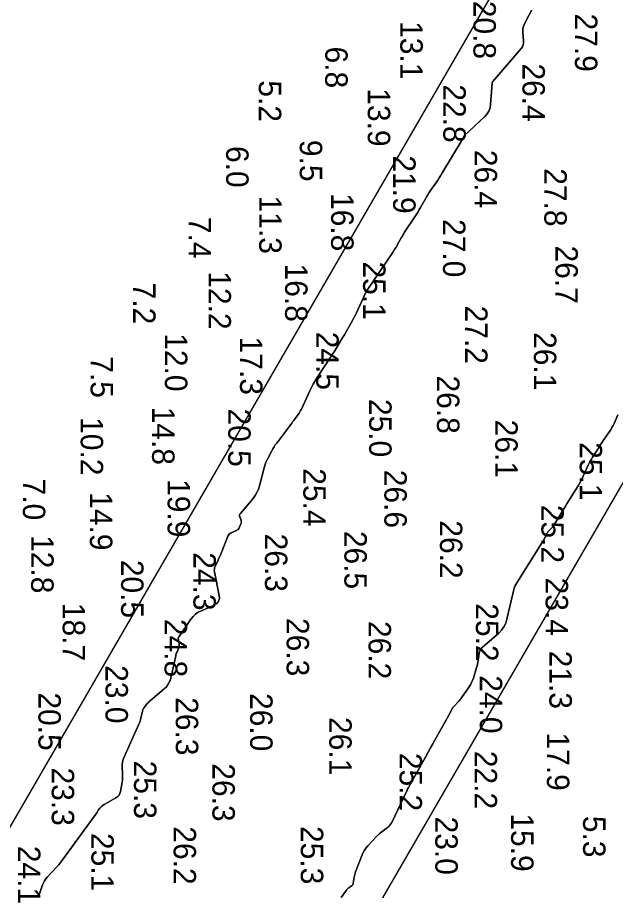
# Model space of a CAD drawing. Extents: x 1178573 to 1187098, y 693282 to 751751.
# Drawn here: x 1183433.8 to 1183767.2, y 747373.6 to 747860.7 of the extents above; entities that cross this region are included whole.
import ezdxf

# ---------------------------------------------------------------- set-up
doc = ezdxf.new("R2010")
doc.units = 0
for name, color, linetype in [('G-ANNO-PATT', 7, 'Continuous'), ('V-HYDS-MAJR', 7, 'Continuous'), ('V-HYDS-SOUN', 7, 'Continuous')]:
    doc.layers.add(name, color=color, linetype=linetype)

msp = doc.modelspace()

# ---------------------------------------------------------------- linework, layer by layer
at = {"layer": 'G-ANNO-PATT'}
msp.add_line((1182755.92, 745845.24), (1184123.8, 748210.03), dxfattribs=at)
for points in [[(1183936.7, 748375.52), (1183887.42, 748200.82), (1182571.6, 745926.03)], [(1183446.1, 747371.77), (1183447.85, 747376.75), (1183448.35, 747377.96), (1183448.96, 747379.11), (1183449.68, 747380.18), (1183450.52, 747381.19), (1183455.73, 747386.85), (1183456.97, 747387.92), (1183478.01, 747416.94), (1183478.75, 747418.39), (1183479.68, 747419.65), (1183480.83, 747420.74), (1183482.17, 747421.64), (1183488.72, 747425.31), (1183489.69, 747425.99), (1183490.44, 747426.82), (1183490.97, 747427.8), (1183491.29, 747428.94), (1183492.17, 747434.02), (1183492.33, 747435.13), (1183492.42, 747436.23), (1183492.46, 747437.34), (1183492.43, 747438.46), (1183492.2, 747442.92), (1183492.2, 747444.02), (1183492.34, 747445.1), (1183492.6, 747446.16), (1183492.99, 747447.19), (1183501.54, 747466.38), (1183501.88, 747467.2), (1183502.18, 747468.04), (1183502.43, 747468.89), (1183502.64, 747469.75), (1183503.49, 747473.73), (1183503.66, 747474.34), (1183503.89, 747474.91), (1183504.2, 747475.45), (1183504.57, 747475.96), (1183506.19, 747477.92), (1183506.61, 747478.39), (1183507.04, 747478.85), (1183507.5, 747479.29), (1183507.98, 747479.71), (1183515.58, 747486.06), (1183516.88, 747487.33), (1183517.93, 747488.76), (1183518.72, 747490.34), (1183519.26, 747492.08), (1183522.06, 747504.54), (1183522.2, 747505.13), (1183522.38, 747505.72), (1183522.57, 747506.3), (1183522.8, 747506.87), (1183523.79, 747509.27), (1183523.96, 747509.77), (1183524.04, 747510.28), (1183524.05, 747510.8), (1183523.97, 747511.32), (1183523.51, 747513.43), (1183523.44, 747513.95), (1183523.49, 747514.45), (1183523.64, 747514.92), (1183523.89, 747515.38), (1183530.54, 747524.97), (1183531.74, 747526.47), (1183533.1, 747527.76), (1183534.64, 747528.85), (1183536.35, 747529.73), (1183543.5, 747532.84), (1183545.02, 747533.76), (1183545.99, 747534.97), (1183546.42, 747536.46), (1183546.31, 747538.23), (1183543.65, 747551.41), (1183543.55, 747552.16), (1183543.58, 747552.9), (1183543.72, 747553.62), (1183543.98, 747554.33), (1183545.46, 747557.6), (1183545.67, 747558.07), (1183545.89, 747558.54), (1183546.11, 747559), (1183546.33, 747559.47), (1183547.21, 747561.33), (1183547.43, 747561.8), (1183547.64, 747562.27), (1183547.84, 747562.75), (1183548.03, 747563.23), (1183551.19, 747571.28), (1183551.51, 747571.91), (1183551.92, 747572.44), (1183552.42, 747572.87), (1183553.03, 747573.21), (1183555.91, 747574.51), (1183556.4, 747574.78), (1183556.82, 747575.13), (1183557.16, 747575.55), (1183557.43, 747576.04), (1183558.42, 747578.25), (1183558.59, 747578.74), (1183558.66, 747579.22), (1183558.63, 747579.72), (1183558.5, 747580.21), (1183557.8, 747582.2), (1183557.69, 747582.69), (1183557.7, 747583.15), (1183557.85, 747583.59), (1183558.12, 747584), (1183565.15, 747592.42), (1183566.34, 747594.01), (1183567.34, 747595.69), (1183568.14, 747597.48), (1183568.74, 747599.37), (1183571.4, 747609.53), (1183571.76, 747610.76), (1183572.19, 747611.98), (1183572.68, 747613.17), (1183573.24, 747614.33), (1183575.6, 747618.93), (1183576.21, 747620.06), (1183576.87, 747621.17), (1183577.58, 747622.25), (1183578.34, 747623.29), (1183586.18, 747633.68), (1183586.7, 747634.37), (1183587.22, 747635.06), (1183587.74, 747635.75), (1183588.26, 747636.44), (1183590.33, 747639.2), (1183590.82, 747639.9), (1183591.28, 747640.62), (1183591.7, 747641.37), (1183592.08, 747642.15), (1183596.73, 747652.35), (1183597.66, 747654.29), (1183598.67, 747656.19), (1183599.75, 747658.05), (1183600.9, 747659.87), (1183609.83, 747673.36), (1183610.4, 747674.23), (1183610.95, 747675.11), (1183611.5, 747676), (1183612.03, 747676.9), (1183614.14, 747680.49), (1183614.67, 747681.39), (1183615.2, 747682.29), (1183615.72, 747683.19), (1183616.25, 747684.09), (1183619.91, 747690.36), (1183620.68, 747691.72), (1183621.41, 747693.09), (1183622.11, 747694.48), (1183622.77, 747695.89), (1183627.46, 747706.21), (1183627.55, 747706.38), (1183627.64, 747706.54), (1183627.75, 747706.69), (1183627.87, 747706.83), (1183628.42, 747707.42), (1183628.52, 747707.54), (1183628.61, 747707.67), (1183628.68, 747707.81), (1183628.74, 747707.96), (1183628.94, 747708.58), (1183628.99, 747708.73), (1183629.05, 747708.88), (1183629.13, 747709.02), (1183629.22, 747709.16), (1183643.25, 747730), (1183643.45, 747730.3), (1183643.65, 747730.61), (1183643.85, 747730.91), (1183644.05, 747731.21), (1183644.84, 747732.42), (1183645.04, 747732.73), (1183645.23, 747733.04), (1183645.41, 747733.35), (1183645.58, 747733.67), (1183647.79, 747737.79), (1183648.23, 747738.58), (1183648.68, 747739.35), (1183649.14, 747740.12), (1183649.63, 747740.88), (1183655.65, 747750.04), (1183656.4, 747751.19), (1183657.12, 747752.36), (1183657.83, 747753.53), (1183658.52, 747754.72), (1183661.23, 747759.49), (1183661.92, 747760.68), (1183662.63, 747761.85), (1183663.38, 747763), (1183664.15, 747764.14), (1183667.41, 747768.86), (1183668.21, 747770.02), (1183668.98, 747771.21), (1183669.74, 747772.4), (1183670.47, 747773.61), (1183681.7, 747792.51), (1183681.76, 747792.6), (1183681.82, 747792.7), (1183681.88, 747792.79), (1183681.94, 747792.87), (1183682.2, 747793.23), (1183682.26, 747793.32), (1183682.31, 747793.41), (1183682.36, 747793.51), (1183682.4, 747793.61), (1183682.61, 747794.17), (1183682.67, 747794.29), (1183682.74, 747794.41), (1183682.82, 747794.51), (1183682.91, 747794.61), (1183694.37, 747805.41), (1183695.68, 747806.87), (1183696.65, 747808.5), (1183697.29, 747810.28), (1183697.59, 747812.22), (1183698.4, 747824.15), (1183698.41, 747824.24), (1183698.43, 747824.32), (1183698.46, 747824.4), (1183698.5, 747824.48), (1183698.66, 747824.79), (1183698.7, 747824.87), (1183698.75, 747824.94), (1183698.8, 747825.02), (1183698.85, 747825.08), (1183714.64, 747843.49), (1183715.3, 747844.42), (1183715.74, 747845.42), (1183715.96, 747846.49), (1183715.96, 747847.63), (1183715.52, 747852.33), (1183715.49, 747853.49), (1183715.62, 747854.62), (1183715.91, 747855.71), (1183716.37, 747856.78), (1183723.95, 747871.72)], [(1183768.5, 747639.1), (1183766.41, 747634.23), (1183765.87, 747633.04), (1183765.26, 747631.87), (1183764.6, 747630.74), (1183763.89, 747629.63), (1183760.23, 747624.27), (1183759.49, 747623.18), (1183758.76, 747622.09), (1183758.04, 747620.99), (1183757.32, 747619.89), (1183754.47, 747615.48), (1183753.77, 747614.37), (1183753.13, 747613.23), (1183752.52, 747612.07), (1183751.96, 747610.88), (1183749.23, 747604.81), (1183748.57, 747603.41), (1183747.87, 747602.04), (1183747.12, 747600.69), (1183746.32, 747599.37), (1183741.95, 747592.37), (1183741, 747590.84), (1183740.06, 747589.3), (1183739.12, 747587.77), (1183738.18, 747586.23), (1183733.16, 747577.94), (1183732.86, 747577.47), (1183732.54, 747577.02), (1183732.19, 747576.58), (1183731.82, 747576.17), (1183730.28, 747574.54), (1183729.91, 747574.12), (1183729.58, 747573.68), (1183729.28, 747573.21), (1183729.02, 747572.72), (1183727.99, 747570.66), (1183727.73, 747570.16), (1183727.46, 747569.66), (1183727.18, 747569.16), (1183726.88, 747568.67), (1183711.37, 747543.71), (1183711.33, 747543.65), (1183711.29, 747543.58), (1183711.24, 747543.51), (1183711.2, 747543.44), (1183711.02, 747543.14), (1183710.98, 747543.08), (1183710.95, 747543.02), (1183710.93, 747542.96), (1183710.9, 747542.9), (1183710.83, 747542.63), (1183710.81, 747542.57), (1183710.79, 747542.5), (1183710.77, 747542.44), (1183710.76, 747542.37), (1183706.71, 747524.96), (1183706.02, 747522.75), (1183705.02, 747520.72), (1183703.72, 747518.87), (1183702.1, 747517.21), (1183692.98, 747509.12), (1183692.31, 747508.42), (1183691.79, 747507.64), (1183691.42, 747506.77), (1183691.21, 747505.83), (1183690.66, 747501.88), (1183690.5, 747500.9), (1183690.31, 747499.93), (1183690.07, 747498.96), (1183689.8, 747498.01), (1183687.98, 747492.11), (1183687.54, 747490.83), (1183686.99, 747489.6), (1183686.36, 747488.41), (1183685.63, 747487.27), (1183681.37, 747481.12), (1183680.97, 747480.55), (1183680.53, 747480), (1183680.08, 747479.47), (1183679.6, 747478.96), (1183677.45, 747476.75), (1183677.08, 747476.34), (1183676.74, 747475.91), (1183676.43, 747475.46), (1183676.16, 747474.98), (1183675.11, 747473.03), (1183674.85, 747472.54), (1183674.59, 747472.06), (1183674.32, 747471.57), (1183674.05, 747471.09), (1183666.68, 747457.89), (1183665.36, 747455.53), (1183664.05, 747453.17), (1183662.73, 747450.8), (1183661.42, 747448.44), (1183652.07, 747431.51), (1183652.01, 747431.41), (1183651.95, 747431.31), (1183651.89, 747431.22), (1183651.83, 747431.12), (1183651.47, 747430.61), (1183651.45, 747430.59), (1183651.43, 747430.57), (1183651.41, 747430.56), (1183651.39, 747430.54), (1183651.29, 747430.49), (1183651.27, 747430.48), (1183651.25, 747430.46), (1183651.24, 747430.44), (1183651.23, 747430.41), (1183651.18, 747429.91), (1183651.17, 747429.82), (1183651.15, 747429.73), (1183651.12, 747429.64), (1183651.08, 747429.55), (1183642.5, 747411.64), (1183642.03, 747410.8), (1183641.47, 747410.03), (1183640.82, 747409.33), (1183640.07, 747408.72), (1183636.9, 747406.4), (1183636.12, 747405.8), (1183635.38, 747405.17), (1183634.67, 747404.5), (1183633.98, 747403.8), (1183629.16, 747398.57), (1183628.19, 747397.42), (1183627.35, 747396.2), (1183626.62, 747394.9), (1183626.02, 747393.52), (1183622.35, 747383.96), (1183622.1, 747383.26), (1183621.89, 747382.55), (1183621.72, 747381.83), (1183621.58, 747381.1), (1183621.02, 747377.63), (1183620.9, 747377.19), (1183620.71, 747376.8), (1183620.43, 747376.47), (1183620.08, 747376.18), (1183618.51, 747375.15), (1183618.13, 747374.88), (1183617.78, 747374.58), (1183617.46, 747374.24), (1183617.17, 747373.87), (1183614.23, 747369.78)]]:
    msp.add_lwpolyline(points, dxfattribs=at)
at = {"layer": 'V-HYDS-MAJR'}
for points in [[(1183723.95, 747871.72), (1183716.37, 747856.78), (1183715.91, 747855.71), (1183715.62, 747854.62), (1183715.49, 747853.49), (1183715.52, 747852.33), (1183715.96, 747847.63), (1183715.96, 747846.49), (1183715.74, 747845.42), (1183715.3, 747844.42), (1183714.64, 747843.49), (1183698.85, 747825.08), (1183698.8, 747825.02), (1183698.75, 747824.94), (1183698.7, 747824.87), (1183698.66, 747824.79), (1183698.5, 747824.48), (1183698.46, 747824.4), (1183698.43, 747824.32), (1183698.41, 747824.24), (1183698.4, 747824.15), (1183697.59, 747812.22), (1183697.29, 747810.28), (1183696.65, 747808.5), (1183695.68, 747806.87), (1183694.37, 747805.41), (1183682.91, 747794.61), (1183682.82, 747794.51), (1183682.74, 747794.41), (1183682.67, 747794.29), (1183682.61, 747794.17), (1183682.4, 747793.61), (1183682.36, 747793.51), (1183682.31, 747793.41), (1183682.26, 747793.32), (1183682.2, 747793.23), (1183681.94, 747792.87), (1183681.88, 747792.79), (1183681.82, 747792.7), (1183681.76, 747792.6), (1183681.7, 747792.51), (1183670.47, 747773.61), (1183669.74, 747772.4), (1183668.98, 747771.21), (1183668.21, 747770.02), (1183667.41, 747768.86), (1183664.15, 747764.14), (1183663.38, 747763), (1183662.63, 747761.85), (1183661.92, 747760.68), (1183661.23, 747759.49), (1183658.52, 747754.72), (1183657.83, 747753.53), (1183657.12, 747752.36), (1183656.4, 747751.19), (1183655.65, 747750.04), (1183649.63, 747740.88), (1183649.14, 747740.12), (1183648.68, 747739.35), (1183648.23, 747738.58), (1183647.79, 747737.79), (1183645.58, 747733.67), (1183645.41, 747733.35), (1183645.23, 747733.04), (1183645.04, 747732.73), (1183644.84, 747732.42), (1183644.05, 747731.21), (1183643.85, 747730.91), (1183643.65, 747730.61), (1183643.45, 747730.3), (1183643.25, 747730), (1183629.22, 747709.16), (1183629.13, 747709.02), (1183629.05, 747708.88), (1183628.99, 747708.73), (1183628.94, 747708.58), (1183628.74, 747707.96), (1183628.68, 747707.81), (1183628.61, 747707.67), (1183628.52, 747707.54), (1183628.42, 747707.42), (1183627.87, 747706.83), (1183627.75, 747706.69), (1183627.64, 747706.54), (1183627.55, 747706.38), (1183627.46, 747706.21), (1183622.77, 747695.89), (1183622.11, 747694.48), (1183621.41, 747693.09), (1183620.68, 747691.72), (1183619.91, 747690.36), (1183616.25, 747684.09), (1183615.72, 747683.19), (1183615.2, 747682.29), (1183614.67, 747681.39), (1183614.14, 747680.49), (1183612.03, 747676.9), (1183611.5, 747676), (1183610.95, 747675.11), (1183610.4, 747674.23), (1183609.83, 747673.36), (1183600.9, 747659.87), (1183599.75, 747658.05), (1183598.67, 747656.19), (1183597.66, 747654.29), (1183596.73, 747652.35), (1183592.08, 747642.15), (1183591.7, 747641.37), (1183591.28, 747640.62), (1183590.82, 747639.9), (1183590.33, 747639.2), (1183588.26, 747636.44), (1183587.74, 747635.75), (1183587.22, 747635.06), (1183586.7, 747634.37), (1183586.18, 747633.68), (1183578.34, 747623.29), (1183577.58, 747622.25), (1183576.87, 747621.17), (1183576.21, 747620.06), (1183575.6, 747618.93), (1183573.24, 747614.33), (1183572.68, 747613.17), (1183572.19, 747611.98), (1183571.76, 747610.76), (1183571.4, 747609.53), (1183568.74, 747599.37), (1183568.14, 747597.48), (1183567.34, 747595.69), (1183566.34, 747594.01), (1183565.15, 747592.42), (1183558.12, 747584), (1183557.85, 747583.59), (1183557.7, 747583.15), (1183557.69, 747582.69), (1183557.8, 747582.2), (1183558.5, 747580.21), (1183558.63, 747579.72), (1183558.66, 747579.22), (1183558.59, 747578.74), (1183558.42, 747578.25), (1183557.43, 747576.04), (1183557.16, 747575.55), (1183556.82, 747575.13), (1183556.4, 747574.78), (1183555.91, 747574.51), (1183553.03, 747573.21), (1183552.42, 747572.87), (1183551.92, 747572.44), (1183551.51, 747571.91), (1183551.19, 747571.28), (1183548.03, 747563.23), (1183547.84, 747562.75), (1183547.64, 747562.27), (1183547.43, 747561.8), (1183547.21, 747561.33), (1183546.33, 747559.47), (1183546.11, 747559), (1183545.89, 747558.54), (1183545.67, 747558.07), (1183545.46, 747557.6), (1183543.98, 747554.33), (1183543.72, 747553.62), (1183543.58, 747552.9), (1183543.55, 747552.16), (1183543.65, 747551.41), (1183546.31, 747538.23), (1183546.42, 747536.46), (1183545.99, 747534.97), (1183545.02, 747533.76), (1183543.5, 747532.84), (1183536.35, 747529.73), (1183534.64, 747528.85), (1183533.1, 747527.76), (1183531.74, 747526.47), (1183530.54, 747524.97), (1183523.89, 747515.38), (1183523.64, 747514.92), (1183523.49, 747514.45), (1183523.44, 747513.95), (1183523.51, 747513.43), (1183523.97, 747511.32), (1183524.05, 747510.8), (1183524.04, 747510.28), (1183523.96, 747509.77), (1183523.79, 747509.27), (1183522.8, 747506.87), (1183522.57, 747506.3), (1183522.38, 747505.72), (1183522.2, 747505.13), (1183522.06, 747504.54), (1183519.26, 747492.08), (1183518.72, 747490.34), (1183517.93, 747488.76), (1183516.88, 747487.33), (1183515.58, 747486.06), (1183507.98, 747479.71), (1183507.5, 747479.29), (1183507.04, 747478.85), (1183506.61, 747478.39), (1183506.19, 747477.92), (1183504.57, 747475.96), (1183504.2, 747475.45), (1183503.89, 747474.91), (1183503.66, 747474.34), (1183503.49, 747473.73), (1183502.64, 747469.75), (1183502.43, 747468.89), (1183502.18, 747468.04), (1183501.88, 747467.2), (1183501.54, 747466.38), (1183492.99, 747447.19), (1183492.6, 747446.16), (1183492.34, 747445.1), (1183492.2, 747444.02), (1183492.2, 747442.92), (1183492.43, 747438.46), (1183492.46, 747437.34), (1183492.42, 747436.23), (1183492.33, 747435.13), (1183492.17, 747434.02), (1183491.29, 747428.94), (1183490.97, 747427.8), (1183490.44, 747426.82), (1183489.69, 747425.99), (1183488.72, 747425.31), (1183482.17, 747421.64), (1183480.83, 747420.74), (1183479.68, 747419.65), (1183478.75, 747418.39), (1183478.01, 747416.94), (1183456.97, 747387.92), (1183455.73, 747386.85), (1183450.52, 747381.19), (1183449.68, 747380.18), (1183448.96, 747379.11), (1183448.35, 747377.96), (1183447.85, 747376.75), (1183446.1, 747371.77)], [(1183614.23, 747369.78), (1183617.17, 747373.87), (1183617.46, 747374.24), (1183617.78, 747374.58), (1183618.13, 747374.88), (1183618.51, 747375.15), (1183620.08, 747376.18), (1183620.43, 747376.47), (1183620.71, 747376.8), (1183620.9, 747377.19), (1183621.02, 747377.63), (1183621.58, 747381.1), (1183621.72, 747381.83), (1183621.89, 747382.55), (1183622.1, 747383.26), (1183622.35, 747383.96), (1183626.02, 747393.52), (1183626.62, 747394.9), (1183627.35, 747396.2), (1183628.19, 747397.42), (1183629.16, 747398.57), (1183633.98, 747403.8), (1183634.67, 747404.5), (1183635.38, 747405.17), (1183636.12, 747405.8), (1183636.9, 747406.4), (1183640.07, 747408.72), (1183640.82, 747409.33), (1183641.47, 747410.03), (1183642.03, 747410.8), (1183642.5, 747411.64), (1183651.08, 747429.55), (1183651.12, 747429.64), (1183651.15, 747429.73), (1183651.17, 747429.82), (1183651.18, 747429.91), (1183651.23, 747430.41), (1183651.24, 747430.44), (1183651.25, 747430.46), (1183651.27, 747430.48), (1183651.29, 747430.49), (1183651.39, 747430.54), (1183651.41, 747430.56), (1183651.43, 747430.57), (1183651.45, 747430.59), (1183651.47, 747430.61), (1183651.83, 747431.12), (1183651.89, 747431.22), (1183651.95, 747431.31), (1183652.01, 747431.41), (1183652.07, 747431.51), (1183661.42, 747448.44), (1183662.73, 747450.8), (1183664.05, 747453.17), (1183665.36, 747455.53), (1183666.68, 747457.89), (1183674.05, 747471.09), (1183674.32, 747471.57), (1183674.59, 747472.06), (1183674.85, 747472.54), (1183675.11, 747473.03), (1183676.16, 747474.98), (1183676.43, 747475.46), (1183676.74, 747475.91), (1183677.08, 747476.34), (1183677.45, 747476.75), (1183679.6, 747478.96), (1183680.08, 747479.47), (1183680.53, 747480), (1183680.97, 747480.55), (1183681.37, 747481.12), (1183685.63, 747487.27), (1183686.36, 747488.41), (1183686.99, 747489.6), (1183687.54, 747490.83), (1183687.98, 747492.11), (1183689.8, 747498.01), (1183690.07, 747498.96), (1183690.31, 747499.93), (1183690.5, 747500.9), (1183690.66, 747501.88), (1183691.21, 747505.83), (1183691.42, 747506.77), (1183691.79, 747507.64), (1183692.31, 747508.42), (1183692.98, 747509.12), (1183702.1, 747517.21), (1183703.72, 747518.87), (1183705.02, 747520.72), (1183706.02, 747522.75), (1183706.71, 747524.96), (1183710.76, 747542.37), (1183710.77, 747542.44), (1183710.79, 747542.5), (1183710.81, 747542.57), (1183710.83, 747542.63), (1183710.9, 747542.9), (1183710.93, 747542.96), (1183710.95, 747543.02), (1183710.98, 747543.08), (1183711.02, 747543.14), (1183711.2, 747543.44), (1183711.24, 747543.51), (1183711.29, 747543.58), (1183711.33, 747543.65), (1183711.37, 747543.71), (1183726.88, 747568.67), (1183727.18, 747569.16), (1183727.46, 747569.66), (1183727.73, 747570.16), (1183727.99, 747570.66), (1183729.02, 747572.72), (1183729.28, 747573.21), (1183729.58, 747573.68), (1183729.91, 747574.12), (1183730.28, 747574.54), (1183731.82, 747576.17), (1183732.19, 747576.58), (1183732.54, 747577.02), (1183732.86, 747577.47), (1183733.16, 747577.94), (1183738.18, 747586.23), (1183739.12, 747587.77), (1183740.06, 747589.3), (1183741, 747590.84), (1183741.95, 747592.37), (1183746.32, 747599.37), (1183747.12, 747600.69), (1183747.87, 747602.04), (1183748.57, 747603.41), (1183749.23, 747604.81), (1183751.96, 747610.88), (1183752.52, 747612.07), (1183753.13, 747613.23), (1183753.77, 747614.37), (1183754.47, 747615.48), (1183757.32, 747619.89), (1183758.04, 747620.99), (1183758.76, 747622.09), (1183759.49, 747623.18), (1183760.23, 747624.27), (1183763.89, 747629.63), (1183764.6, 747630.74), (1183765.26, 747631.87), (1183765.87, 747633.04), (1183766.41, 747634.23), (1183768.5, 747639.1)]]:
    msp.add_lwpolyline(points, dxfattribs=at)

# ---------------------------------------------------------------- texts
at = {"layer": 'V-HYDS-SOUN'}
for s, p in [('20.8 ', (1183688.02, 747870.04)), ('27.9 ', (1183744.59, 747862.92)), ('13.1 ', (1183647.25, 747858.71)), ('6.8', (1183605.41, 747844.5)), ('26.4 ', (1183715.34, 747835.08)), ('5.2', (1183568.37, 747825.65)), ('13.9 ', (1183629.13, 747821.22)), ('22.8 ', (1183671.23, 747823.42)), ('9.5', (1183591.21, 747792.41)), ('6.0', (1183550.16, 747789.01)), ('26.4 ', (1183688.7, 747786.88)), ('21.9 ', (1183643.27, 747783.79)), ('27.8 ', (1183727.56, 747776.6)), ('16.8 ', (1183608.69, 747762.79)), ('11.3 ', (1183568.59, 747761.34)), ('7.4', (1183529.26, 747749.48)), ('27.0 ', (1183671.05, 747748.26)), ('26.7 ', (1183733.72, 747733.49)), ('16.8 ', (1183583.04, 747723.42)), ('25.1 ', (1183626.51, 747724.59)), ('12.2 ', (1183540.33, 747719.12)), ('7.2', (1183498.29, 747712.79)), ('27.2 ', (1183683.38, 747699.96)), ('12.0 ', (1183516.03, 747684.55)), ('24.5 ', (1183600.36, 747685.41)), ('26.1 ', (1183721.72, 747685.19)), ('17.3 ', (1183557.9, 747682.67)), ('7.5', (1183474.61, 747671.7)), ('26.8 ', (1183667.72, 747660.98)), ('25.0 ', (1183629.88, 747647.9)), ('14.8 ', (1183508.89, 747643.59)), ('20.5 ', (1183551.31, 747642.56)), ('10.2 ', (1183469.07, 747637.75)), ('26.1 ', (1183700.2, 747636.34)), ('25.1 ', (1183747.28, 747623.8)), ('25.4 ', (1183593.2, 747609.22)), ('26.6 ', (1183638.38, 747608.39)), ('7.0', (1183436.84, 747603.45)), ('19.9 ', (1183517.52, 747603.17)), ('14.9 ', (1183474.21, 747595.86)), ('25.2 ', (1183725.9, 747588.84)), ('26.2 ', (1183669.34, 747580.17)), ('26.3 ', (1183571.81, 747572.76)), ('26.5 ', (1183616.08, 747574.28)), ('12.8 ', (1183441.47, 747571.94)), ('24.3 ', (1183531.91, 747562.36)), ('20.5 ', (1183491.6, 747558.14)), ('23.4 ', (1183728.27, 747548.2)), ('18.7 ', (1183459.05, 747534.11)), ('25.2 ', (1183689.38, 747533.88)), ('24.8 ', (1183515.85, 747525.16)), ('26.3 ', (1183583.88, 747525.68)), ('26.2 ', (1183629.54, 747524.01)), ('21.3 ', (1183730.37, 747507.44)), ('23.0 ', (1183482.9, 747499.35)), ('24.0 ', (1183691.56, 747493.74)), ('20.5 ', (1183445.51, 747484.16)), ('26.3 ', (1183522.1, 747481.49)), ('26.0 ', (1183563.54, 747483.8)), ('26.1 ', (1183607.65, 747470.43)), ('17.9 ', (1183729, 747461.8)), ('25.2 ', (1183646.83, 747450.42)), ('22.2 ', (1183688.69, 747451.57)), ('25.3 ', (1183498.81, 747446.09)), ('23.3 ', (1183452.94, 747442.25)), ('26.3 ', (1183542.51, 747444.61)), ('15.9 ', (1183709.02, 747416.66)), ('23.0 ', (1183666.76, 747414.87)), ('5.3', (1183749.15, 747415.29)), ('26.2 ', (1183520.88, 747409.44)), ('25.3 ', (1183591.79, 747409.61)), ('25.1 ', (1183475.04, 747405.73)), ('24.1 ', (1183434.12, 747398.57))]:
    msp.add_text(s, height=12.5, rotation=270, dxfattribs=at).set_placement(p)

doc.saveas('drawing.dxf')
